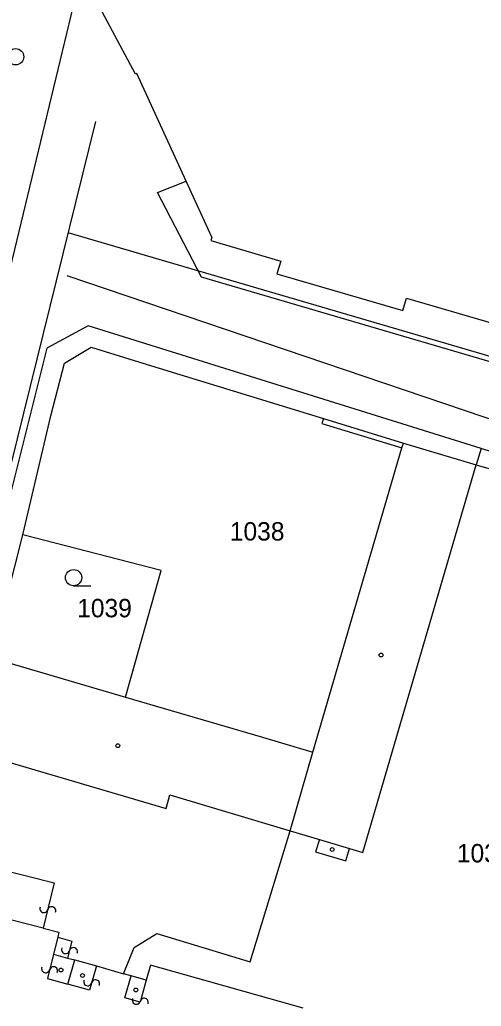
# Model space of a CAD drawing. Extents: x -469926 to -462499, y -1098642 to -1092733.
# Drawn here: x -465372.6 to -465329.9, y -1095232.7 to -1095141.4 of the extents above; entities that cross this region are included whole.
import ezdxf

# ---------------------------------------------------------------- set-up
doc = ezdxf.new("R2010")
doc.units = 0
for name, color, linetype in [('Vrstva 1', 7, 'Continuous'), ('Vrstva 24', 7, 'Continuous'), ('Vrstva 25', 7, 'Continuous'), ('Vrstva 29', 7, 'Continuous'), ('Vrstva 4', 7, 'Continuous'), ('Vrstva 50', 7, 'Continuous'), ('Vrstva 51', 7, 'Continuous'), ('Vrstva 6', 7, 'Continuous'), ('Vrstva 8', 7, 'Continuous')]:
    doc.layers.add(name, color=color, linetype=linetype)

msp = doc.modelspace()

# ---------------------------------------------------------------- linework, layer by layer
at = {"layer": 'Vrstva 1'}
for p, q in [((-465361.89, -1095146.42), (-465366.54, -1095137.73)), ((-465361.77, -1095146.36), (-465361.89, -1095146.42)), ((-465357.22, -1095156.33), (-465361.77, -1095146.36)), ((-465354.86, -1095161.5), (-465357.22, -1095156.33)), ((-465354.86, -1095161.5), (-465354.94, -1095161.82)), ((-465354.94, -1095161.82), (-465348.48, -1095163.72)), ((-465348.48, -1095163.72), (-465348.83, -1095164.89)), ((-465348.83, -1095164.89), (-465337.18, -1095168.3)), ((-465337.18, -1095168.3), (-465336.84, -1095167.15)), ((-465336.84, -1095167.15), (-465324.77, -1095170.68)), ((-465366.27, -1095169.71), (-465370.09, -1095171.79)), ((-465329.95, -1095181.07), (-465366.27, -1095169.71)), ((-465370.09, -1095171.79), (-465388.02, -1095243.07)), ((-465368.48, -1095173.15), (-465366.01, -1095171.69)), ((-465366.01, -1095171.69), (-465361.22, -1095173.16)), ((-465369.74, -1095178.05), (-465368.48, -1095173.15)), ((-465361.22, -1095173.16), (-465344.53, -1095178.27)), ((-465372.33, -1095189.04), (-465369.74, -1095178.05)), ((-465344.53, -1095178.27), (-465337.13, -1095180.55)), ((-465337.27, -1095181.01), (-465337.13, -1095180.55)), ((-465337.13, -1095180.55), (-465330.39, -1095182.57)), ((-465345.49, -1095209.16), (-465337.27, -1095181.01)), ((-465329.95, -1095181.07), (-465330.39, -1095182.57)), ((-465340.89, -1095218.42), (-465330.39, -1095182.57)), ((-465330.39, -1095182.57), (-465305.92, -1095189.78)), ((-465375.21, -1095200.42), (-465372.33, -1095189.04)), ((-465359.52, -1095192.35), (-465372.33, -1095189.04)), ((-465362.83, -1095204.06), (-465359.52, -1095192.35)), ((-465375.21, -1095200.42), (-465362.83, -1095204.06)), ((-465362.83, -1095204.06), (-465350.16, -1095207.77)), ((-465350.16, -1095207.77), (-465345.49, -1095209.16)), ((-465350.16, -1095207.77), (-465345.49, -1095209.16)), ((-465351.29, -1095228.55), (-465347.61, -1095216.41)), ((-465351.29, -1095228.55), (-465347.61, -1095216.41)), ((-465347.61, -1095216.41), (-465344.9, -1095217.22)), ((-465347.61, -1095216.41), (-465344.9, -1095217.22)), ((-465344.9, -1095217.22), (-465345.25, -1095218.37)), ((-465344.9, -1095217.22), (-465345.25, -1095218.37)), ((-465342.44, -1095219.21), (-465342.1, -1095218.06)), ((-465342.44, -1095219.21), (-465342.1, -1095218.06)), ((-465342.1, -1095218.06), (-465340.89, -1095218.42)), ((-465342.1, -1095218.06), (-465340.89, -1095218.42)), ((-465345.25, -1095218.37), (-465342.44, -1095219.21)), ((-465345.25, -1095218.37), (-465342.44, -1095219.21)), ((-465362.02, -1095227.21), (-465359.93, -1095225.93)), ((-465362.02, -1095227.21), (-465359.93, -1095225.93)), ((-465359.93, -1095225.93), (-465351.29, -1095228.55)), ((-465359.93, -1095225.93), (-465351.29, -1095228.55)), ((-465363.02, -1095229.64), (-465362.02, -1095227.21)), ((-465363.02, -1095229.64), (-465362.02, -1095227.21)), ((-465360.51, -1095228.84), (-465360.91, -1095230.25)), ((-465360.51, -1095228.84), (-465360.91, -1095230.25)), ((-465346.4, -1095232.84), (-465360.51, -1095228.84)), ((-465346.4, -1095232.84), (-465360.51, -1095228.84)), ((-465362.3, -1095229.85), (-465363.02, -1095229.64)), ((-465362.3, -1095229.85), (-465363.02, -1095229.64)), ((-465360.91, -1095230.25), (-465362.3, -1095229.85)), ((-465360.91, -1095230.25), (-465362.3, -1095229.85))]:
    msp.add_line(p, q, dxfattribs=at)
at = {"layer": 'Vrstva 24'}
msp.add_circle((-465372.99, -1095144.82), 0.75, dxfattribs=at)
at = {"layer": 'Vrstva 25'}
msp.add_line((-465367.63, -1095193.75), (-465366.03, -1095193.75), dxfattribs=at)
msp.add_circle((-465367.63, -1095193), 0.75, dxfattribs=at)
at = {"layer": 'Vrstva 29'}
for centre in [(-465339.2, -1095200.16), (-465339.2, -1095200.16), (-465363.54, -1095208.55), (-465363.54, -1095208.55), (-465343.71, -1095218.15), (-465343.71, -1095218.15), (-465368.8, -1095229.3), (-465368.8, -1095229.3), (-465366.81, -1095229.8), (-465366.81, -1095229.8), (-465361.87, -1095231.14), (-465361.87, -1095231.14)]:
    msp.add_circle(centre, 0.175, dxfattribs=at)
at = {"layer": 'Vrstva 4'}
for p, q in [((-465359.86, -1095157.38), (-465357.22, -1095156.33)), ((-465355.8, -1095165.21), (-465359.86, -1095157.38)), ((-465189.34, -1095214.13), (-465355.8, -1095165.21)), ((-465344.53, -1095178.27), (-465344.67, -1095178.75)), ((-465344.67, -1095178.75), (-465337.27, -1095181.01)), ((-465305.6, -1095188.68), (-465329.95, -1095181.07)), ((-465377.31, -1095209), (-465359.08, -1095214.36)), ((-465347.61, -1095216.41), (-465345.49, -1095209.16)), ((-465347.61, -1095216.41), (-465345.49, -1095209.16)), ((-465359.08, -1095214.36), (-465358.72, -1095213.08)), ((-465359.08, -1095214.36), (-465358.72, -1095213.08)), ((-465358.72, -1095213.08), (-465347.61, -1095216.41)), ((-465358.72, -1095213.08), (-465347.61, -1095216.41)), ((-465344.9, -1095217.22), (-465342.1, -1095218.06)), ((-465344.9, -1095217.22), (-465342.1, -1095218.06)), ((-465379.3, -1095218.72), (-465369.42, -1095221.23)), ((-465379.3, -1095218.72), (-465369.42, -1095221.23)), ((-465369.42, -1095221.23), (-465370.44, -1095225.43)), ((-465369.42, -1095221.23), (-465370.44, -1095225.43)), ((-465370.44, -1095225.43), (-465380.38, -1095222.91)), ((-465370.44, -1095225.43), (-465380.38, -1095222.91)), ((-465370.44, -1095225.43), (-465368.98, -1095225.81)), ((-465370.44, -1095225.43), (-465368.98, -1095225.81)), ((-465369.1, -1095226.27), (-465369.49, -1095227.84)), ((-465369.1, -1095226.27), (-465369.49, -1095227.84)), ((-465368.98, -1095225.81), (-465369.1, -1095226.27)), ((-465368.98, -1095225.81), (-465369.1, -1095226.27)), ((-465369.1, -1095226.27), (-465367.78, -1095226.62)), ((-465369.1, -1095226.27), (-465367.78, -1095226.62)), ((-465367.78, -1095226.62), (-465368.19, -1095228.19)), ((-465367.78, -1095226.62), (-465368.19, -1095228.19)), ((-465369.49, -1095227.84), (-465370.05, -1095230.09)), ((-465369.49, -1095227.84), (-465370.05, -1095230.09)), ((-465369.49, -1095227.84), (-465368.19, -1095228.19)), ((-465369.49, -1095227.84), (-465368.19, -1095228.19)), ((-465368.19, -1095228.19), (-465367.53, -1095228.36)), ((-465368.19, -1095228.19), (-465367.53, -1095228.36)), ((-465368.15, -1095230.61), (-465367.53, -1095228.36)), ((-465368.15, -1095230.61), (-465367.53, -1095228.36)), ((-465367.53, -1095228.36), (-465365.52, -1095228.92)), ((-465367.53, -1095228.36), (-465365.52, -1095228.92)), ((-465365.52, -1095228.92), (-465366.15, -1095231.16)), ((-465365.52, -1095228.92), (-465366.15, -1095231.16)), ((-465365.52, -1095228.92), (-465363.02, -1095229.64)), ((-465365.52, -1095228.92), (-465363.02, -1095229.64)), ((-465362.88, -1095231.86), (-465362.3, -1095229.85)), ((-465362.88, -1095231.86), (-465362.3, -1095229.85)), ((-465370.05, -1095230.09), (-465368.15, -1095230.61)), ((-465370.05, -1095230.09), (-465368.15, -1095230.61)), ((-465366.15, -1095231.16), (-465368.15, -1095230.61)), ((-465366.15, -1095231.16), (-465368.15, -1095230.61)), ((-465360.91, -1095230.25), (-465361.48, -1095232.26)), ((-465360.91, -1095230.25), (-465361.48, -1095232.26)), ((-465361.48, -1095232.26), (-465362.88, -1095231.86)), ((-465361.48, -1095232.26), (-465362.88, -1095231.86))]:
    msp.add_line(p, q, dxfattribs=at)
at = {"layer": 'Vrstva 51'}
for centre, radius, start, end in [((-465370.386, -1095223.615), 0.376, 158.01036, 344.32149), ((-465370.386, -1095223.615), 0.376, 158.01036, 344.32149), ((-465369.66, -1095223.814), 0.377, 337.33432, 164.99753), ((-465369.66, -1095223.814), 0.377, 337.33432, 164.99753), ((-465368.373, -1095227.4), 0.376, 158.01036, 344.32149), ((-465368.373, -1095227.4), 0.376, 158.01036, 344.32149), ((-465367.646, -1095227.599), 0.377, 337.33432, 164.99753), ((-465367.646, -1095227.599), 0.377, 337.33432, 164.99753), ((-465369.484, -1095229.374), 0.377, 337.33432, 164.99753), ((-465369.484, -1095229.374), 0.377, 337.33432, 164.99753), ((-465370.21, -1095229.175), 0.376, 158.01036, 344.32149), ((-465370.21, -1095229.175), 0.376, 158.01036, 344.32149), ((-465366.322, -1095230.381), 0.376, 158.01036, 344.32149), ((-465366.322, -1095230.381), 0.376, 158.01036, 344.32149), ((-465365.596, -1095230.58), 0.377, 337.33432, 164.99753), ((-465365.596, -1095230.58), 0.377, 337.33432, 164.99753), ((-465361.822, -1095232.085), 0.376, 158.01036, 344.32149), ((-465361.822, -1095232.085), 0.376, 158.01036, 344.32149), ((-465361.095, -1095232.284), 0.377, 337.33432, 164.99753), ((-465361.095, -1095232.284), 0.377, 337.33432, 164.99753)]:
    msp.add_arc(centre, radius, start, end, dxfattribs=at)
at = {"layer": 'Vrstva 6'}
for p, q in [((-465394.791, -1095252.808), (-465366.306, -1095134.543)), ((-465181.833, -1095228.275), (-465368.224, -1095165.09))]:
    msp.add_line(p, q, dxfattribs=at)
at = {"layer": 'Vrstva 8'}
for p, q in [((-465365.593, -1095150.806), (-465388.837, -1095244.73)), ((-465179.297, -1095216.465), (-465368.14, -1095161.097))]:
    msp.add_line(p, q, dxfattribs=at)

# ---------------------------------------------------------------- texts
at = {"layer": 'Vrstva 50'}
for s, p in [('1038', (-465353.183, -1095189.57)), ('1039', (-465367.299, -1095196.67)), ('1037/1', (-465332.188, -1095219.34))]:
    msp.add_text(s, height=1.7, dxfattribs=at).set_placement(p)

doc.saveas('drawing.dxf')
